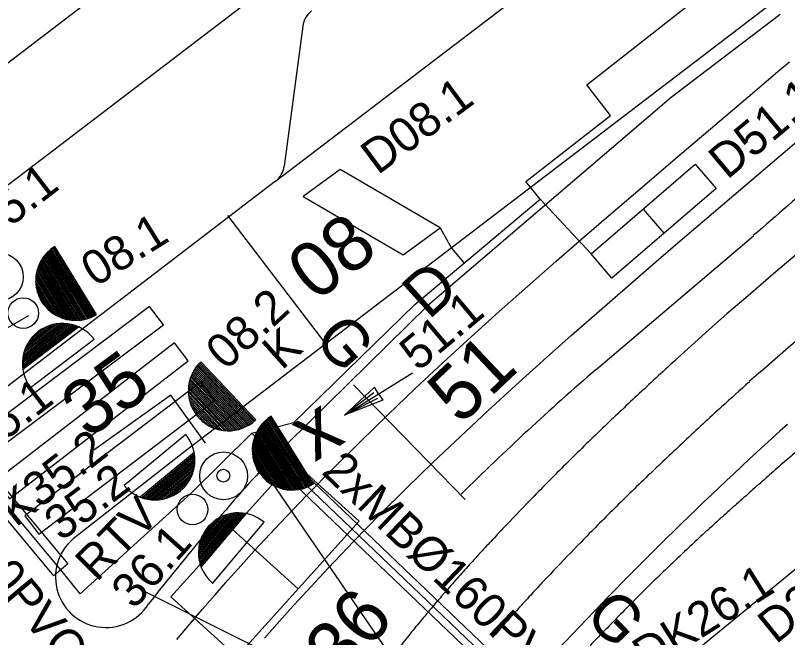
# Model space of a CAD drawing. Extents: x 81617 to 82144, y 454649 to 455150.
# Drawn here: x 81850.79 to 81867.65, y 454912.33 to 454925.92 of the extents above; entities that cross this region are included whole.
import ezdxf

# ---------------------------------------------------------------- set-up
doc = ezdxf.new("R2010")
doc.units = 0
for name, color, linetype in [('B-WE-OG-TOPOGRAFIE-G', 7, 'Continuous'), ('B-WE-VW-MARKERING-G', 7, 'Continuous'), ('N-OI-KL-VRI_KABEL_DETECTIE-G', 7, 'Continuous'), ('N-OI-KL-VRI_KABELGEUL-G', 7, 'Continuous'), ('N-OI-KL-VRI_LUS_DETECTIE-G', 7, 'Continuous'), ('N-OI-KL-VRI_LUS_DETECTIE-T18', 7, 'Continuous'), ('N-OI-KL-VRI_LUS_DETECTIE_SELECTIEF-G', 7, 'Continuous'), ('N-OI-KL-VRI_MANTELBUIS-G', 7, 'Continuous'), ('N-OI-KL-VRI_MANTELBUIS-T18', 7, 'Continuous'), ('N-WE-VW-VRI_ARMATUUR-S', 7, 'Continuous'), ('N-WE-VW-VRI_ARMATUUR-T18', 7, 'Continuous'), ('N-WE-VW-VRI_MAST-S', 7, 'Continuous'), ('N-WE-VW-VRI_RICHTINGNUMMER-T25', 7, 'Continuous')]:
    doc.layers.add(name, color=color, linetype=linetype)

msp = doc.modelspace()

# ---------------------------------------------------------------- linework, layer by layer
at = {"layer": 'B-WE-OG-TOPOGRAFIE-G'}
for p, q in [((81861.954, 454930.868), (81846.31, 454918.914)), ((81856.468, 454922.296), (81864.605, 454928.508)), ((81867.262, 454926.143), (81854.458, 454916.368)), ((81867.49, 454925.94), (81865.115, 454924.127)), ((81857.064, 454925.684), (81856.66, 454922.627)), ((81857.064, 454925.684), (81856.66, 454922.627)), ((81874.789, 454919.522), (81858.749, 454906.393)), ((81854.458, 454916.368), (81852.114, 454914.537))]:
    msp.add_line(p, q, dxfattribs=at)
for points in [[(81844.193, 454919.961), (81844.686, 454920.354), (81860.336, 454932.309)], [(81854.314, 454912.286), (81854.59, 454912.613), (81854.868, 454912.939), (81855.149, 454913.262), (81855.432, 454913.584), (81855.718, 454913.903), (81856.006, 454914.22), (81856.574, 454914.831), (81857.15, 454915.433), (81857.734, 454916.028), (81858.324, 454916.615), (81858.921, 454917.194), (81859.523, 454917.767), (81860.13, 454918.334), (81860.742, 454918.895), (81861.358, 454919.45), (81861.977, 454920.001), (81862.598, 454920.548), (81863.222, 454921.091), (81863.848, 454921.632), (81864.475, 454922.169), (81865.103, 454922.705), (81866.933, 454924.26), (81867.442, 454924.691), (81867.696, 454924.907)], [(81865.115, 454924.127), (81859.791, 454919.576), (81856.306, 454916.153)], [(81856.229, 454912.318), (81856.505, 454912.631), (81856.783, 454912.941), (81857.064, 454913.25), (81857.618, 454913.846), (81858.181, 454914.435), (81858.751, 454915.016), (81859.33, 454915.591), (81859.915, 454916.16), (81860.507, 454916.722), (81861.105, 454917.28), (81861.708, 454917.833), (81862.315, 454918.382), (81862.927, 454918.927), (81863.543, 454919.468), (81864.162, 454920.007), (81864.784, 454920.544), (81865.408, 454921.079), (81866.033, 454921.613), (81867.318, 454922.705), (81868.623, 454923.811)], [(81870.19, 454922.694), (81870.166, 454922.674), (81868.649, 454921.388), (81868.055, 454920.874), (81867.4, 454920.315), (81866.74, 454919.75), (81866.33, 454919.397)], [(81856.467, 454922.297), (81847.481, 454915.42)], [(81871.232, 454921.696), (81871.093, 454921.579), (81869.583, 454920.298), (81868.99, 454919.785), (81868.332, 454919.224), (81867.675, 454918.662), (81867.133, 454918.194)], [(81866.33, 454919.397), (81866.082, 454919.182), (81865.861, 454918.984)], [(81867.133, 454918.194), (81867.022, 454918.098), (81866.816, 454917.919)]]:
    msp.add_lwpolyline(points, dxfattribs=at)
for centre, radius, start, end in [((81857.56, 454925.619), 0.5, 127.37, 172.4639), ((81856.164, 454922.693), 0.5, 307.4125, 352.4639), ((81934.254, 454842.754), 102.414, 131.89827, 132.36119), ((81927.703, 454849.938), 92.691, 132.36119, 133.06112), ((81934.254, 454842.754), 100.979, 131.89827, 132.36119), ((81917.413, 454860.95), 77.62, 133.06112, 133.82654), ((81927.703, 454849.938), 91.256, 132.36119, 133.06112), ((81921.928, 454856.654), 81.152, 131.97433, 137.09534), ((81913.434, 454865.094), 71.876, 133.82654, 134.72295), ((81917.413, 454860.95), 76.185, 133.06112, 133.82654), ((81894.262, 454881.459), 51.423, 137.5708, 142.077), ((81906.845, 454871.747), 62.512, 134.72295, 135.68484), ((81913.434, 454865.094), 70.441, 133.82654, 134.72295), ((81905.538, 454873.023), 60.685, 135.68484, 136.52349), ((81906.845, 454871.747), 61.077, 134.72295, 135.68484), ((81903.452, 454875.002), 57.809, 136.52349, 136.94111), ((81852.766, 454913.649), 1.101, 126.2909, 327.8447), ((81897.144, 454880.896), 49.177, 136.9411, 137.3944), ((81905.538, 454873.023), 59.25, 135.68484, 136.52349), ((81894.666, 454883.175), 45.81, 137.3944, 137.919), ((81890.539, 454886.902), 40.25, 137.919, 138.4792), ((81903.452, 454875.002), 56.374, 136.5235, 136.9411), ((81888.833, 454888.412), 37.971, 138.4792, 139.1107), ((81897.144, 454880.896), 47.742, 136.9411, 137.3944), ((81885.902, 454890.95), 34.093, 139.1107, 139.7779), ((81894.666, 454883.175), 44.375, 137.3944, 137.919), ((81884.648, 454892.011), 32.451, 139.7779, 140.5164), ((81890.539, 454886.902), 38.815, 137.919, 138.4792), ((81882.441, 454893.828), 29.592, 140.5164, 141.2905), ((81888.833, 454888.412), 36.536, 138.4792, 139.1107), ((81881.474, 454894.604), 28.353, 141.2905, 142.1359)]:
    msp.add_arc(centre, radius, start, end, dxfattribs=at)
at = {"layer": 'B-WE-VW-MARKERING-G'}
for p, q in [((81857.548, 454918.775), (81855.427, 454921.549)), ((81863.473, 454918.187), (81866.908, 454921.107)), ((81858.175, 454917.846), (81860.614, 454915.343)), ((81856.405, 454915.691), (81860.242, 454910.089)), ((81860.196, 454910.05), (81853.62, 454913.326))]:
    msp.add_line(p, q, dxfattribs=at)
for points in [[(81849.993, 454916.135), (81854.02, 454919.163), (81853.717, 454919.561), (81849.691, 454916.533)], [(81850.657, 454915.356), (81854.565, 454918.371), (81854.262, 454918.769), (81850.354, 454915.754)], [(81851.297, 454914.589), (81855.149, 454917.518), (81854.846, 454917.916), (81850.994, 454914.987)]]:
    msp.add_lwpolyline(points, close=True, dxfattribs=at)
for centre, radius, start, end in [((82000.87, 454767.62), 203.728, 129.97975, 131.1142), ((81902.586, 454872.94), 59.809, 130.8415, 134.69239), ((82446.303, 454224.11), 897, 129.782144, 130.440328)]:
    msp.add_arc(centre, radius, start, end, dxfattribs=at)
at = {"layer": 'N-OI-KL-VRI_KABEL_DETECTIE-G'}
for p, q in [((81863.362, 454920.71), (81862.251, 454921.907)), ((81860.066, 454921.28), (81860.312, 454920.837))]:
    msp.add_line(p, q, dxfattribs=at)
at = {"layer": 'N-OI-KL-VRI_KABELGEUL-G'}
for points in [[(81855.955, 454916.79), (81856.873, 454917.027), (81859.512, 454919.604), (81862.251, 454921.907)], [(81860.312, 454920.837), (81860.589, 454920.509)], [(81854.617, 454915.477), (81852.2, 454913.287), (81851.784, 454913.807), (81849.184, 454916.918), (81848.866, 454917.357), (81850.363, 454918.955), (81851.08, 454919.362)], [(81855.955, 454916.79), (81854.617, 454915.477)], [(81855.955, 454916.79), (81861.97, 454911.038)]]:
    msp.add_lwpolyline(points, dxfattribs=at)
msp.add_open_spline([(81966.954, 454994.044), (81954.516, 454984.42), (81942.079, 454974.796), (81941.008, 454974.125), (81939.937, 454973.455), (81933.631, 454968.575), (81927.325, 454963.696), (81926.798, 454963.288), (81926.621, 454962.646), (81926.355, 454961.682), (81926.09, 454960.718), (81925.901, 454960.035), (81925.325, 454959.623), (81922.434, 454957.557), (81919.543, 454955.49), (81917.87, 454954.23), (81916.197, 454952.97), (81913.406, 454950.849), (81910.615, 454948.728), (81908.564, 454947.145), (81906.513, 454945.562), (81905.944, 454945.123), (81905.225, 454945.147), (81904.815, 454945.16), (81904.405, 454945.174), (81903.693, 454945.197), (81903.126, 454944.765), (81893.683, 454937.565), (81884.239, 454930.365), (81883.469, 454929.731), (81882.698, 454929.096), (81879.285, 454926.178), (81875.872, 454923.259), (81872.421, 454920.321), (81868.97, 454917.382), (81867.082, 454915.724), (81865.195, 454914.067), (81863.45, 454912.271), (81861.704, 454910.475), (81860.838, 454909.482), (81859.972, 454908.49), (81859.86, 454908.361), (81859.97, 454908.23), (81860.094, 454908.077), (81860.218, 454907.925), (81863.368, 454903.762), (81866.518, 454899.599), (81866.598, 454899.497), (81866.679, 454899.395)], degree=4, dxfattribs=at)
at = {"layer": 'N-OI-KL-VRI_LUS_DETECTIE-G'}
for p, q in [((81857.88, 454922.553), (81857.075, 454921.96)), ((81860.066, 454921.28), (81857.88, 454922.553)), ((81857.075, 454921.96), (81859.26, 454920.686)), ((81864.498, 454921.69), (81864.955, 454921.16)), ((81859.26, 454920.686), (81860.066, 454921.28))]:
    msp.add_line(p, q, dxfattribs=at)
msp.add_lwpolyline([(81863.818, 454920.18), (81863.362, 454920.71), (81865.634, 454922.669), (81866.092, 454922.139)], close=True, dxfattribs=at)
at = {"layer": 'N-OI-KL-VRI_LUS_DETECTIE_SELECTIEF-G'}
for p, q in [((81856.856, 454916.173), (81854.185, 454913.215)), ((81858.3, 454914.869), (81856.856, 454916.173)), ((81855.629, 454911.911), (81858.3, 454914.869)), ((81855.52, 454914.694), (81856.965, 454913.39)), ((81854.185, 454913.215), (81855.629, 454911.911))]:
    msp.add_line(p, q, dxfattribs=at)
at = {"layer": 'N-OI-KL-VRI_MANTELBUIS-G'}
msp.add_lwpolyline([(81851.937, 454913.936), (81851.63, 454913.679), (81849.031, 454916.79), (81849.338, 454917.046)], close=True, dxfattribs=at)
msp.add_lwpolyline([(81861.554, 454911.214), (81861.775, 454911.445), (81856.29, 454916.691), (81856.069, 454916.46), (81861.554, 454911.214)], dxfattribs=at)
at = {"layer": 'N-OI-KL-VRI_MANTELBUIS-T18'}
msp.add_lwpolyline([(81862.251, 454921.907), (81861.937, 454922.288), (81863.789, 454923.733), (81863.266, 454924.401), (81872.266, 454931.473)], dxfattribs=at)
at = {"layer": 'N-WE-VW-VRI_ARMATUUR-S'}
for p, q in [((81852.454, 454919.328), (81851.549, 454920.802)), ((81852.481, 454919.341), (81851.573, 454920.82)), ((81852.509, 454919.353), (81851.597, 454920.839)), ((81852.534, 454919.369), (81851.624, 454920.856)), ((81852.561, 454919.383), (81851.648, 454920.874)), ((81852.246, 454919.266), (81851.401, 454920.645)), ((81852.276, 454919.27), (81851.419, 454920.67)), ((81852.308, 454919.279), (81851.439, 454920.694)), ((81852.336, 454919.286), (81851.462, 454920.718)), ((81852.368, 454919.295), (81851.482, 454920.74)), ((81852.397, 454919.306), (81851.504, 454920.762)), ((81852.424, 454919.315), (81851.528, 454920.783)), ((81852.04, 454919.257), (81851.3, 454920.467)), ((81852.076, 454919.255), (81851.314, 454920.5)), ((81852.112, 454919.254), (81851.33, 454920.532)), ((81852.146, 454919.256), (81851.348, 454920.561)), ((81852.181, 454919.259), (81851.364, 454920.591)), ((81852.213, 454919.261), (81851.383, 454920.62)), ((81851.883, 454919.284), (81851.25, 454920.314)), ((81851.924, 454919.273), (81851.262, 454920.356)), ((81851.964, 454919.266), (81851.273, 454920.394)), ((81852.002, 454919.261), (81851.286, 454920.431)), ((81851.749, 454919.331), (81851.233, 454920.174)), ((81851.794, 454919.311), (81851.236, 454920.222)), ((81851.84, 454919.296), (81851.244, 454920.271)), ((81851.696, 454919.355), (81851.23, 454920.116)), ((81851.644, 454919.387), (81851.234, 454920.053)), ((81851.584, 454919.427), (81851.243, 454919.98)), ((81851.511, 454919.488), (81851.263, 454919.89)), ((81851.396, 454919.619), (81851.327, 454919.728)), ((81850.939, 454918.332), (81852.033, 454919.162)), ((81850.941, 454918.296), (81852.07, 454919.153)), ((81850.942, 454918.372), (81851.996, 454919.172)), ((81850.942, 454918.258), (81852.105, 454919.142)), ((81850.946, 454918.411), (81851.955, 454919.18)), ((81850.946, 454918.223), (81852.138, 454919.129)), ((81850.95, 454918.189), (81852.168, 454919.114)), ((81850.951, 454918.453), (81851.913, 454919.188)), ((81850.959, 454918.498), (81851.869, 454919.19)), ((81850.968, 454918.545), (81851.821, 454919.191)), ((81850.985, 454918.592), (81851.771, 454919.189)), ((81851.003, 454918.645), (81851.715, 454919.186)), ((81851.03, 454918.703), (81851.652, 454919.178)), ((81851.064, 454918.766), (81851.581, 454919.159)), ((81851.118, 454918.845), (81851.493, 454919.13)), ((81851.236, 454918.972), (81851.338, 454919.052)), ((81851.118, 454917.789), (81852.51, 454918.847)), ((81855.971, 454917.027), (81854.774, 454918.285)), ((81855.995, 454917.045), (81854.794, 454918.308)), ((81856.017, 454917.066), (81854.817, 454918.331)), ((81856.04, 454917.085), (81854.837, 454918.353)), ((81855.785, 454916.916), (81854.655, 454918.106)), ((81855.814, 454916.931), (81854.67, 454918.134)), ((81855.841, 454916.944), (81854.687, 454918.162)), ((81855.87, 454916.959), (81854.702, 454918.188)), ((81855.896, 454916.976), (81854.719, 454918.213)), ((81855.92, 454916.991), (81854.738, 454918.24)), ((81855.947, 454917.009), (81854.755, 454918.263)), ((81857.978, 454917.189), (81859.461, 454918.115)), ((81855.628, 454916.866), (81854.597, 454917.953)), ((81855.661, 454916.874), (81854.608, 454917.984)), ((81855.694, 454916.885), (81854.618, 454918.017)), ((81855.726, 454916.894), (81854.63, 454918.049)), ((81855.756, 454916.905), (81854.643, 454918.078)), ((81855.441, 454916.845), (81854.567, 454917.766)), ((81855.481, 454916.847), (81854.57, 454917.806)), ((81855.519, 454916.85), (81854.575, 454917.845)), ((81855.557, 454916.854), (81854.581, 454917.882)), ((81855.593, 454916.859), (81854.588, 454917.918)), ((81858.632, 454917.796), (81857.978, 454917.189)), ((81858.721, 454917.653), (81858.632, 454917.796)), ((81855.398, 454916.847), (81854.564, 454917.723)), ((81855.354, 454916.85), (81854.567, 454917.679)), ((81855.305, 454916.855), (81854.57, 454917.629)), ((81858.616, 454917.674), (81858.108, 454917.286)), ((81858.721, 454917.653), (81858.811, 454917.512)), ((81855.257, 454916.865), (81854.576, 454917.582)), ((81855.2, 454916.878), (81854.586, 454917.525)), ((81855.143, 454916.898), (81854.602, 454917.464)), ((81858.811, 454917.512), (81857.978, 454917.189)), ((81858.701, 454917.549), (81858.124, 454917.26)), ((81855.076, 454916.925), (81854.627, 454917.394)), ((81854.992, 454916.97), (81854.666, 454917.311)), ((81854.852, 454917.074), (81854.761, 454917.166)), ((81857.192, 454915.627), (81856.275, 454917.093)), ((81857.219, 454915.64), (81856.299, 454917.111)), ((81857.246, 454915.653), (81856.322, 454917.131)), ((81857.272, 454915.669), (81856.348, 454917.148)), ((81857.299, 454915.683), (81856.372, 454917.166)), ((81856.985, 454915.562), (81856.127, 454916.935)), ((81857.016, 454915.567), (81856.144, 454916.96)), ((81857.047, 454915.576), (81856.166, 454916.984)), ((81857.076, 454915.584), (81856.186, 454917.009)), ((81857.106, 454915.594), (81856.209, 454917.03)), ((81857.136, 454915.603), (81856.23, 454917.052)), ((81857.164, 454915.614), (81856.252, 454917.075)), ((81854.51, 454916.765), (81853.164, 454915.649)), ((81856.778, 454915.553), (81856.027, 454916.756)), ((81856.815, 454915.55), (81856.041, 454916.79)), ((81856.85, 454915.551), (81856.057, 454916.821)), ((81856.885, 454915.552), (81856.074, 454916.85)), ((81856.92, 454915.556), (81856.091, 454916.881)), ((81856.952, 454915.559), (81856.111, 454916.909)), ((81856.621, 454915.578), (81855.98, 454916.603)), ((81856.663, 454915.568), (81855.99, 454916.645)), ((81856.703, 454915.56), (81856.002, 454916.683)), ((81856.741, 454915.555), (81856.014, 454916.72)), ((81856.486, 454915.624), (81855.963, 454916.462)), ((81856.533, 454915.604), (81855.967, 454916.511)), ((81856.578, 454915.59), (81855.974, 454916.558)), ((81854.694, 454916.372), (81853.516, 454915.396)), ((81854.7, 454916.338), (81853.548, 454915.383)), ((81854.706, 454916.304), (81853.581, 454915.372)), ((81854.709, 454916.266), (81853.616, 454915.362)), ((81856.436, 454915.647), (81855.963, 454916.404)), ((81856.382, 454915.677), (81855.966, 454916.343)), ((81856.321, 454915.719), (81855.977, 454916.268)), ((81854.711, 454916.229), (81853.654, 454915.354)), ((81854.711, 454916.19), (81853.691, 454915.347)), ((81854.708, 454916.15), (81853.732, 454915.34)), ((81854.704, 454916.108), (81853.774, 454915.334)), ((81856.249, 454915.778), (81855.997, 454916.179)), ((81854.699, 454916.063), (81853.819, 454915.334)), ((81854.691, 454916.015), (81853.867, 454915.335)), ((81854.676, 454915.968), (81853.916, 454915.338)), ((81854.661, 454915.915), (81853.972, 454915.344)), ((81856.132, 454915.909), (81856.063, 454916.018)), ((81854.637, 454915.856), (81854.035, 454915.355)), ((81854.605, 454915.791), (81854.105, 454915.377)), ((81854.555, 454915.71), (81854.192, 454915.41)), ((81854.442, 454915.578), (81854.343, 454915.493)), ((81854.786, 454914.216), (81855.476, 454915.032)), ((81854.787, 454914.168), (81855.524, 454915.042)), ((81854.79, 454914.123), (81855.567, 454915.05)), ((81854.792, 454914.266), (81855.428, 454915.021)), ((81854.793, 454914.081), (81855.61, 454915.052)), ((81854.798, 454914.041), (81855.651, 454915.052)), ((81854.798, 454914.321), (81855.374, 454915.005)), ((81854.804, 454914.002), (81855.69, 454915.051)), ((81854.811, 454914.383), (81855.314, 454914.983)), ((81854.814, 454913.967), (81855.728, 454915.05)), ((81854.823, 454913.93), (81855.765, 454915.047)), ((81854.831, 454914.453), (81855.249, 454914.949)), ((81854.835, 454913.897), (81855.799, 454915.042)), ((81854.846, 454913.864), (81855.832, 454915.034)), ((81854.866, 454914.541), (81855.17, 454914.901)), ((81854.953, 454914.691), (81855.036, 454914.792)), ((81855.097, 454913.51), (81856.224, 454914.849))]:
    msp.add_line(p, q, dxfattribs=at)
for centre, radius in [((81850.439, 454920.209), 0.522), ((81855.336, 454915.861), 0.522), ((81855.331, 454915.864), 0.141)]:
    msp.add_circle(centre, radius, dxfattribs=at)
for centre, start, end in [((81852.105, 454920.128), 121.4748, 301.4748), ((81851.814, 454918.318), 37.2261, 217.2261), ((81855.439, 454917.719), 133.5012, 313.5012), ((81856.836, 454916.424), 121.9844, 301.9844), ((81853.837, 454916.207), 219.6416, 39.6416), ((81855.661, 454914.18), 49.8819, 229.8819)]:
    msp.add_arc(centre, 0.873, start, end, dxfattribs=at)
at = {"layer": 'N-WE-VW-VRI_ARMATUUR-T18'}
msp.add_lwpolyline([(81854.94, 454916.574), (81854.186, 454917.626), (81852.502, 454916.419)], dxfattribs=at)
at = {"layer": 'N-WE-VW-VRI_MAST-S'}
for centre in [(81850.96, 454919.417), (81854.657, 454915.126)]:
    msp.add_circle(centre, 0.335, dxfattribs=at)

# ---------------------------------------------------------------- texts
at = {"layer": 'B-WE-OG-TOPOGRAFIE-G'}
for s, rotation, p in [('D', 42.1013, (81859.815, 454919.253)), ('G', 311.0985, (81857.278, 454918.836)), ('G', 314.2792, (81863.192, 454912.778))]:
    msp.add_text(s, height=1, rotation=rotation, dxfattribs=at).set_placement(p)
at = {"layer": 'N-OI-KL-VRI_LUS_DETECTIE-T18'}
for s, rotation, p in [('D08.1', 36.5751, (81858.701, 454922.42)), ('D51.1', 39.974, (81866.335, 454922.317)), ('D26.1', 38.9894, (81867.4, 454912.17))]:
    msp.add_text(s, height=0.75, rotation=rotation, dxfattribs=at).set_placement(p)
at = {"layer": 'N-OI-KL-VRI_MANTELBUIS-T18'}
for s, rotation, p in [('MB%%C110PVC', 309.8892, (81847.972, 454916.259)), ('2xMB%%C160PVC', 316.28, (81857.453, 454915.926))]:
    msp.add_text(s, height=0.75, rotation=rotation, dxfattribs=at).set_placement(p)
at = {"layer": 'N-WE-VW-VRI_ARMATUUR-S'}
for s, height, rotation, p in [('K', 0.75, 41.7014, (81856.606, 454918.153)), ('x', 1.26, 33.4844, (81857.324, 454916.151)), ('RTV', 0.75, 45.3047, (81852.563, 454913.522))]:
    msp.add_text(s, height=height, rotation=rotation, dxfattribs=at).set_placement(p)
at = {"layer": 'N-WE-VW-VRI_ARMATUUR-T18'}
for s, rotation, p in [('DK35.1', 37.722, (81849.139, 454920.099)), ('08.1', 31.9873, (81852.532, 454919.973)), ('08.2', 42.4349, (81855.38, 454918.145)), ('51.1', 40.0117, (81859.584, 454918.127)), ('35.1', 37.7515, (81850.126, 454916.279)), ('DK35.2', 38.0057, (81850.225, 454914.278)), ('35.2', 36.8166, (81851.787, 454914.417)), ('36.1', 48.1458, (81853.379, 454912.922)), ('DK26.1', 32.114, (81864.581, 454911.561))]:
    msp.add_text(s, height=0.75, rotation=rotation, dxfattribs=at).set_placement(p)
at = {"layer": 'N-WE-VW-VRI_RICHTINGNUMMER-T25'}
for s, rotation, p in [('08', 37.8736, (81857.35, 454919.641)), ('51', 43.3291, (81860.507, 454916.951)), ('35', 36.132, (81852.377, 454916.65)), ('36', 49.9263, (81857.936, 454911.377))]:
    msp.add_text(s, height=1.2, rotation=rotation, dxfattribs=at).set_placement(p)

doc.saveas('drawing.dxf')
